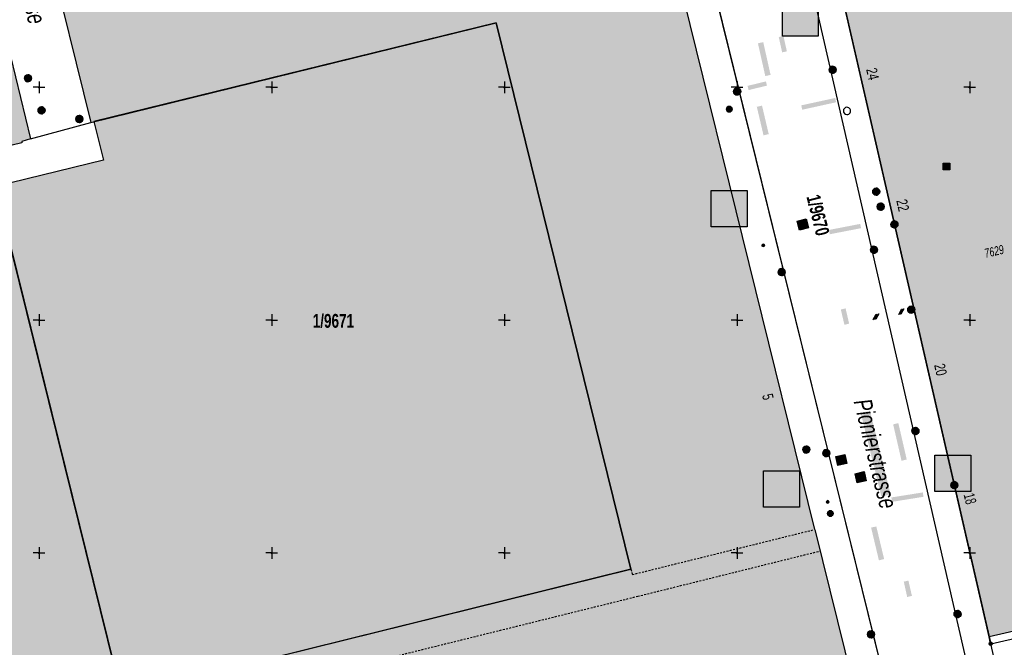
# Model space of a CAD drawing. Header units: metres. Extents: x 2695560 to 2696939, y 1260491 to 1262050.
# Tile 913 of 1005: x 2696449 to 2696555, y 1261515 to 1261582. Entities that reach past the tile are written whole.
import ezdxf

# ---------------------------------------------------------------- set-up
doc = ezdxf.new("R2010")
doc.units = ezdxf.units.M
doc.linetypes.add('AUSGEZOGEN', pattern=[0])
doc.linetypes.add('VERDECKT2_S2', pattern=[0.36, 0.2, -0.16])
for name, color, linetype in [('XR$1$AV_Flächen (EO)', 7, 'AUSGEZOGEN'), ('XR$1$AV_Gebäudeflächen (BB)', 7, 'AUSGEZOGEN'), ('XR$1$AV_Gebäudeflächen ut.', 7, 'AUSGEZOGEN'), ('XR$1$AV_Grenzpunkte', 7, 'AUSGEZOGEN'), ('XR$1$AV_Grundstück-Nr.', 7, 'AUSGEZOGEN'), ('XR$1$AV_Haus-Nr.', 7, 'AUSGEZOGEN'), ('XR$1$AV_Koordinatennetzpunkte', 7, 'AUSGEZOGEN'), ('XR$1$AV_Linien (BB)', 7, 'AUSGEZOGEN'), ('XR$1$AV_Linien (EO)', 7, 'AUSGEZOGEN'), ('XR$1$AV_Strassennamen', 7, 'AUSGEZOGEN'), ('XR$1$AV_Versicherung-Nr.', 7, 'AUSGEZOGEN'), ('XR$1$AW_LK_Schachtdeckel', 24, 'AUSGEZOGEN'), ('XR$1$EW_LK_Bauwerk_FL_Linie_Punkt', 1, 'AUSGEZOGEN'), ('XR$1$EW_LK_Knoten', 1, 'AUSGEZOGEN'), ('XR$1$FM_LK_SW_TRASSEKNOTEN', 94, 'AUSGEZOGEN'), ('XR$1$Liegenschaftsgrenzen', 7, 'AUSGEZOGEN'), ('XR$1$PFAV', 255, 'AUSGEZOGEN'), ('XR$1$PFAW', 255, 'AUSGEZOGEN'), ('XR$1$PFEW', 255, 'AUSGEZOGEN'), ('XR$1$PFWA', 255, 'AUSGEZOGEN'), ('XR$1$PFWFM', 255, 'AUSGEZOGEN'), ('XR$1$RAEW', 8, 'AUSGEZOGEN'), ('XR$1$TV_LK_KNOTEN', 92, 'AUSGEZOGEN'), ('XR$1$WA_LK_Hydrant', 171, 'AUSGEZOGEN'), ('XR$1$WA_LK_Rohrleitungsteil', 171, 'AUSGEZOGEN')]:
    doc.layers.add(name, color=color, linetype=linetype)
doc.styles.add('ARIAL', font='arial.ttf')

# ---------------------------------------------------------------- blocks, each defined once
blk = doc.blocks.new('COMPLEXOBJECT_514')
at = {"layer": 'XR$1$AV_Linien (BB)', "color": 7, "linetype": 'AUSGEZOGEN', "transparency": 33554687}
blk.add_line((6524.54, 11622.53), (6559.28, 11471.25), dxfattribs=at)
blk = doc.blocks.new('COMPLEXOBJECT_754')
at = {"layer": 'XR$1$AV_Linien (BB)', "color": 7, "linetype": 'AUSGEZOGEN', "transparency": 33554687}
blk.add_lwpolyline([(6515.21, 11615.14), (6521.59, 11589.28), (6541.45, 11508.78)], dxfattribs=at)
blk = doc.blocks.new('COMPLEXOBJECT_1411')
at = {"layer": 'XR$1$Liegenschaftsgrenzen', "color": 7, "linetype": 'AUSGEZOGEN', "transparency": 33554687}
blk.add_line((6524.54, 11622.53), (6559.28, 11471.25), dxfattribs=at)
blk = doc.blocks.new('COMPLEXOBJECT_1416')
at = {"layer": 'XR$1$Liegenschaftsgrenzen', "color": 7, "linetype": 'AUSGEZOGEN', "transparency": 33554687}
for p, q in [((6521.59, 11589.28), (6541.45, 11508.78)), ((6548.67, 11478.51), (6549.83, 11473.49))]:
    blk.add_line(p, q, dxfattribs=at)
blk.add_arc((4587.86, 11026.85), 2012.16, 12.97156, 13.85762, dxfattribs=at)
blk = doc.blocks.new('BAV15')
at = {"layer": 'XR$1$PFAV', "transparency": 33554687}
blk.add_hatch(color=7, dxfattribs=at).paths.add_polyline_path([(0.5, 0), (0.49, 0.1), (0.46, 0.2), (0.41, 0.29), (0.34, 0.36), (0.26, 0.42), (0.17, 0.47), (0.08, 0.49), (-0.03, 0.5), (-0.13, 0.48), (-0.22, 0.45), (-0.31, 0.4), (-0.38, 0.33), (-0.44, 0.24), (-0.48, 0.15), (-0.5, 0.05), (-0.5, -0.05), (-0.48, -0.15), (-0.44, -0.24), (-0.38, -0.33), (-0.31, -0.4), (-0.22, -0.45), (-0.13, -0.48), (-0.03, -0.5), (0.08, -0.49), (0.17, -0.47), (0.26, -0.42), (0.34, -0.36), (0.41, -0.29), (0.46, -0.2), (0.49, -0.1)])
at = {"color": 7, "transparency": 33554687}
for start, end in [(90, 270), (270, 90)]:
    blk.add_arc((0, 0), 0.5, start, end, dxfattribs=at)
at = {"layer": 'XR$1$PFAV', "transparency": 33554687}
blk.add_circle((0, 0), 0.5, dxfattribs=at)
blk = doc.blocks.new('BAV2041')
at = {"color": 7, "transparency": 33554687}
for p, q in [((-0.05, 0), (-0.5, 0)), ((0, 0.5), (0, 0.05)), ((0.05, 0), (0.5, 0)), ((0, -0.05), (0, -0.5))]:
    blk.add_line(p, q, dxfattribs=at)
blk.add_circle((0, 0), 0.05, dxfattribs=at)
for start, end in [(90, 270), (270, 90)]:
    blk.add_arc((0, 0), 0.05, start, end, dxfattribs=at)
blk = doc.blocks.new('BAW2087')
at = {"lineweight": 25, "true_color": 0x000000, "transparency": 33554687}
h = blk.add_hatch(color=18, dxfattribs=at)
h.paths.add_polyline_path([(-0.5, 0.5), (-0.5, -0.5), (0.5, -0.5), (0.5, 0.5)])
h.paths.add_polyline_path([(0.34, -0.07), (0.32, -0.14), (0.28, -0.2), (0.24, -0.25), (0.18, -0.29), (0.12, -0.32), (0.05, -0.34), (-0.02, -0.34), (-0.09, -0.33), (-0.15, -0.31), (-0.21, -0.27), (-0.26, -0.22), (-0.3, -0.17), (-0.33, -0.1), (-0.34, -0.03), (-0.34, 0.03), (-0.33, 0.1), (-0.3, 0.17), (-0.26, 0.22), (-0.21, 0.27), (-0.15, 0.31), (-0.09, 0.33), (-0.02, 0.34), (0.05, 0.34), (0.12, 0.32), (0.18, 0.29), (0.24, 0.25), (0.28, 0.2), (0.32, 0.14), (0.34, 0.07), (0.34, 0)], flags=16)
at = {"layer": 'XR$1$PFAW', "lineweight": 25, "transparency": 33554687}
blk.add_hatch(color=7, dxfattribs=at).paths.add_polyline_path([(0.34, 0), (0.34, 0.07), (0.32, 0.14), (0.28, 0.2), (0.24, 0.25), (0.18, 0.29), (0.12, 0.32), (0.05, 0.34), (-0.02, 0.34), (-0.09, 0.33), (-0.15, 0.31), (-0.21, 0.27), (-0.26, 0.22), (-0.3, 0.17), (-0.33, 0.1), (-0.34, 0.03), (-0.34, -0.03), (-0.33, -0.1), (-0.3, -0.17), (-0.26, -0.22), (-0.21, -0.27), (-0.15, -0.31), (-0.09, -0.33), (-0.02, -0.34), (0.05, -0.34), (0.12, -0.32), (0.18, -0.29), (0.24, -0.25), (0.28, -0.2), (0.32, -0.14), (0.34, -0.07)])
at = {"lineweight": 25, "transparency": 33554687}
for p, q in [((-0.5, 0.5, 0.99), (0.5, 0.5, 0.99)), ((-0.5, -0.5, 0.99), (-0.5, 0.5, 0.99)), ((0.5, 0.5, 0.99), (0.5, -0.5, 0.99)), ((0.5, -0.5, 0.99), (-0.5, -0.5, 0.99))]:
    blk.add_line(p, q, dxfattribs=at)
blk.add_circle((0, 0), 0.344, dxfattribs=at)
at = {"layer": 'XR$1$PFAW', "lineweight": 25, "transparency": 33554687}
blk.add_line((-0.5, 0.5), (0.5, 0.5), dxfattribs=at)
at = {"layer": 'XR$1$PFAW', "color": 31, "lineweight": 25, "transparency": 33554687}
for p, q in [((-0.5, -0.5), (-0.5, 0.5)), ((0.5, 0.5), (0.5, -0.5)), ((0.5, -0.5), (-0.5, -0.5))]:
    blk.add_line(p, q, dxfattribs=at)
at = {"layer": 'XR$1$PFAW', "lineweight": 25, "transparency": 33554687}
blk.add_circle((0, 0), 0.344, dxfattribs=at)
blk = doc.blocks.new('BAW2088')
at = {"layer": 'XR$1$PFAW', "transparency": 33554687}
blk.add_hatch(color=253, dxfattribs=at).paths.add_polyline_path([(0.51, 0), (0.5, 0.1), (0.47, 0.2), (0.42, 0.29), (0.35, 0.36), (0.27, 0.42), (0.18, 0.47), (0.09, 0.49), (-0.01, 0.5), (-0.11, 0.48), (-0.21, 0.45), (-0.3, 0.4), (-0.37, 0.33), (-0.43, 0.24), (-0.47, 0.15), (-0.49, 0.05), (-0.49, -0.05), (-0.47, -0.15), (-0.43, -0.24), (-0.37, -0.33), (-0.3, -0.4), (-0.21, -0.45), (-0.11, -0.48), (-0.01, -0.5), (0.09, -0.49), (0.18, -0.47), (0.27, -0.42), (0.35, -0.36), (0.42, -0.29), (0.47, -0.2), (0.5, -0.1)])
at = {"transparency": 33554687}
for start, end in [(91.1948, 268.8052), (268.8052, 91.1948)]:
    blk.add_arc((0.01, 0), 0.5, start, end, dxfattribs=at)
at = {"layer": 'XR$1$PFAW', "transparency": 33554687}
blk.add_circle((0.01, 0), 0.5, dxfattribs=at)
blk = doc.blocks.new('BAW2082')
at = {"layer": 'XR$1$PFAW', "transparency": 33554687}
blk.add_hatch(color=7, dxfattribs=at).paths.add_polyline_path([(0.51, 0), (0.5, 0.1), (0.47, 0.19), (0.42, 0.28), (0.35, 0.36), (0.27, 0.42), (0.18, 0.47), (0.08, 0.49), (-0.02, 0.5), (-0.12, 0.48), (-0.21, 0.45), (-0.3, 0.39), (-0.37, 0.32), (-0.43, 0.24), (-0.47, 0.15), (-0.49, 0.05), (-0.49, -0.05), (-0.47, -0.15), (-0.43, -0.25), (-0.37, -0.33), (-0.3, -0.4), (-0.21, -0.45), (-0.12, -0.49), (-0.02, -0.5), (0.08, -0.5), (0.18, -0.47), (0.27, -0.43), (0.35, -0.37), (0.42, -0.29), (0.47, -0.2), (0.5, -0.1)])
at = {"transparency": 33554687}
for start, end in [(91.1948, 268.8052), (268.8052, 91.1948)]:
    blk.add_arc((0.01, 0), 0.5, start, end, dxfattribs=at)
at = {"layer": 'XR$1$PFAW', "transparency": 33554687}
blk.add_circle((0.01, 0), 0.5, dxfattribs=at)
blk = doc.blocks.new('BWA2013')
at = {"true_color": 0x000000, "transparency": 33554687}
blk.add_hatch(color=18, dxfattribs=at).paths.add_polyline_path([(-0.29, -0.41), (0.35, 0.36), (0.29, 0.41), (-0.35, -0.36)])
at = {"transparency": 33554687}
blk.add_lwpolyline([(-0.29, -0.41), (-0.35, -0.36), (0.29, 0.41), (0.35, 0.36), (-0.29, -0.41)], close=True, dxfattribs=at)
blk = doc.blocks.new('BWA2009')
at = {"true_color": 0x000000, "transparency": 33554687}
blk.add_hatch(color=18, dxfattribs=at).paths.add_polyline_path([(0.33, 0), (0.33, 0.07), (0.31, 0.13), (0.27, 0.19), (0.23, 0.24), (0.18, 0.28), (0.12, 0.31), (0.05, 0.33), (-0.02, 0.33), (-0.08, 0.32), (-0.15, 0.3), (-0.2, 0.26), (-0.25, 0.22), (-0.29, 0.16), (-0.32, 0.1), (-0.33, 0.03), (-0.33, -0.03), (-0.32, -0.1), (-0.29, -0.16), (-0.25, -0.22), (-0.2, -0.26), (-0.15, -0.3), (-0.08, -0.32), (-0.02, -0.33), (0.05, -0.33), (0.12, -0.31), (0.18, -0.28), (0.23, -0.24), (0.27, -0.19), (0.31, -0.13), (0.33, -0.07)])
at = {"layer": 'XR$1$PFWA', "transparency": 33554687}
blk.add_hatch(color=7, dxfattribs=at).paths.add_polyline_path([(0.5, 0), (0.49, 0.1), (0.46, 0.2), (0.41, 0.29), (0.34, 0.36), (0.26, 0.42), (0.17, 0.47), (0.08, 0.49), (-0.03, 0.5), (-0.13, 0.48), (-0.22, 0.45), (-0.31, 0.4), (-0.38, 0.33), (-0.44, 0.24), (-0.48, 0.15), (-0.5, 0.05), (-0.5, -0.05), (-0.48, -0.15), (-0.44, -0.24), (-0.38, -0.33), (-0.31, -0.4), (-0.22, -0.45), (-0.13, -0.48), (-0.03, -0.5), (0.08, -0.49), (0.17, -0.47), (0.26, -0.42), (0.34, -0.36), (0.41, -0.29), (0.46, -0.2), (0.49, -0.1)])
at = {"transparency": 33554687}
blk.add_circle((0, 0), 0.333, dxfattribs=at)
for start, end in [(90, 180), (180, 270), (0, 90), (270, 0)]:
    blk.add_arc((0, 0), 0.5, start, end, dxfattribs=at)
at = {"layer": 'XR$1$PFWA', "transparency": 33554687}
blk.add_circle((0, 0), 0.5, dxfattribs=at)
blk = doc.blocks.new('BEW15')
at = {"layer": 'XR$1$PFEW', "transparency": 33554687}
h = blk.add_hatch(color=7, dxfattribs=at)
h.paths.add_polyline_path([(-0.5, 0), (-0.5, -0.05), (-0.49, -0.1), (-0.48, -0.15), (-0.46, -0.2), (-0.44, -0.24), (-0.41, -0.29), (-0.38, -0.33), (-0.34, -0.36), (-0.31, -0.4), (-0.26, -0.42), (-0.22, -0.45), (-0.17, -0.47), (-0.13, -0.48), (-0.08, -0.49), (-0.03, -0.5), (0.03, -0.5), (0.08, -0.49), (0.13, -0.48), (0.17, -0.47), (0.22, -0.45), (0.26, -0.42), (0.31, -0.4), (0.34, -0.36), (0.38, -0.33), (0.41, -0.29), (0.44, -0.24), (0.46, -0.2), (0.48, -0.15), (0.49, -0.1), (0.5, -0.05), (0.5, 0), (0.5, 0.05), (0.49, 0.1), (0.48, 0.15), (0.46, 0.2), (0.44, 0.24), (0.41, 0.29), (0.38, 0.33), (0.34, 0.36), (0.31, 0.4), (0.26, 0.42), (0.22, 0.45), (0.17, 0.47), (0.13, 0.48), (0.08, 0.49), (0.03, 0.5), (-0.03, 0.5), (-0.08, 0.49), (-0.13, 0.48), (-0.17, 0.47), (-0.22, 0.45), (-0.26, 0.42), (-0.31, 0.4), (-0.34, 0.36), (-0.38, 0.33), (-0.41, 0.29), (-0.44, 0.24), (-0.46, 0.2), (-0.48, 0.15), (-0.49, 0.1), (-0.5, 0.05)])
h.paths.add_polyline_path([(0.01, 0), (0.01, 0), (0.01, 0), (0.01, 0), (0.01, 0), (0.01, 0), (0.01, 0), (0.01, -0.01), (0.01, -0.01), (0.01, -0.01), (0.01, -0.01), (0.01, -0.01), (0, -0.01), (0, -0.01), (0, -0.01), (0, -0.01), (0, -0.01), (0, -0.01), (0, -0.01), (0, -0.01), (0, -0.01), (0, -0.01), (0, -0.01), (-0.01, -0.01), (-0.01, -0.01), (-0.01, -0.01), (-0.01, -0.01), (-0.01, 0), (-0.01, 0), (-0.01, 0), (-0.01, 0), (-0.01, 0), (-0.01, 0), (-0.01, 0), (-0.01, 0), (-0.01, 0), (-0.01, 0), (-0.01, 0.01), (-0.01, 0.01), (-0.01, 0.01), (-0.01, 0.01), (-0.01, 0.01), (0, 0.01), (0, 0.01), (0, 0.01), (0, 0.01), (0, 0.01), (0, 0.01), (0, 0.01), (0, 0.01), (0, 0.01), (0, 0.01), (0, 0.01), (0.01, 0.01), (0.01, 0.01), (0.01, 0.01), (0.01, 0.01), (0.01, 0.01), (0.01, 0.01), (0.01, 0), (0.01, 0), (0.01, 0)], flags=16)
at = {"color": 1, "transparency": 33554687}
for start, end in [(0, 180), (180, 0)]:
    blk.add_arc((0, 0), 0.5, start, end, dxfattribs=at)
at = {"layer": 'XR$1$PFEW', "transparency": 33554687}
blk.add_circle((0, 0), 0.5, dxfattribs=at)
blk = doc.blocks.new('BEWLP2549_S')
at = {"layer": 'XR$1$PFEW', "transparency": 33554687}
blk.add_hatch(color=7, dxfattribs=at).paths.add_polyline_path([(0.5, 0), (0.49, 0.1), (0.46, 0.2), (0.41, 0.29), (0.34, 0.36), (0.26, 0.42), (0.17, 0.47), (0.08, 0.49), (-0.03, 0.5), (-0.13, 0.48), (-0.22, 0.45), (-0.31, 0.4), (-0.38, 0.33), (-0.44, 0.24), (-0.48, 0.15), (-0.5, 0.05), (-0.5, -0.05), (-0.48, -0.15), (-0.44, -0.24), (-0.38, -0.33), (-0.31, -0.4), (-0.22, -0.45), (-0.13, -0.48), (-0.03, -0.5), (0.08, -0.49), (0.17, -0.47), (0.26, -0.42), (0.34, -0.36), (0.41, -0.29), (0.46, -0.2), (0.49, -0.1)])
at = {"color": 1, "transparency": 33554687}
for p, q in [((0.35, -0.35), (-0.35, 0.35)), ((-0.35, -0.35), (0.35, 0.35))]:
    blk.add_line(p, q, dxfattribs=at)
for start, end in [(91.3809, 268.6191), (268.6191, 91.3809)]:
    blk.add_arc((0, 0), 0.5, start, end, dxfattribs=at)
at = {"layer": 'XR$1$PFEW', "transparency": 33554687}
blk.add_circle((0, 0), 0.5, dxfattribs=at)
blk = doc.blocks.new('BEW957')
at = {"layer": 'XR$1$RAEW', "transparency": 33554687}
blk.add_hatch(color=1, dxfattribs=at).paths.add_polyline_path([(-0.5, 0), (-0.5, -0.05), (-0.49, -0.1), (-0.48, -0.15), (-0.46, -0.2), (-0.44, -0.24), (-0.41, -0.29), (-0.38, -0.33), (-0.34, -0.36), (-0.31, -0.4), (-0.26, -0.42), (-0.22, -0.45), (-0.17, -0.47), (-0.13, -0.48), (-0.08, -0.49), (-0.03, -0.5), (0.03, -0.5), (0.08, -0.49), (0.13, -0.48), (0.17, -0.47), (0.22, -0.45), (0.26, -0.42), (0.31, -0.4), (0.34, -0.36), (0.38, -0.33), (0.41, -0.29), (0.44, -0.24), (0.46, -0.2), (0.48, -0.15), (0.49, -0.1), (0.5, -0.05), (0.5, 0), (0.5, 0.05), (0.49, 0.1), (0.48, 0.15), (0.46, 0.2), (0.44, 0.24), (0.41, 0.29), (0.38, 0.33), (0.34, 0.36), (0.31, 0.4), (0.26, 0.42), (0.22, 0.45), (0.17, 0.47), (0.13, 0.48), (0.08, 0.49), (0.03, 0.5), (-0.03, 0.5), (-0.08, 0.49), (-0.13, 0.48), (-0.17, 0.47), (-0.22, 0.45), (-0.26, 0.42), (-0.31, 0.4), (-0.34, 0.36), (-0.38, 0.33), (-0.41, 0.29), (-0.44, 0.24), (-0.46, 0.2), (-0.48, 0.15), (-0.49, 0.1), (-0.5, 0.05)])
at = {"color": 1, "transparency": 33554687}
for start, end in [(90, 180), (180, 270), (0, 90), (270, 0)]:
    blk.add_arc((0, 0), 0.5, start, end, dxfattribs=at)
at = {"layer": 'XR$1$RAEW', "color": 1, "transparency": 33554687}
blk.add_circle((0, 0), 0.5, dxfattribs=at)
blk = doc.blocks.new('BWFM16')
at = {"color": 94, "transparency": 33554687}
for start, end in [(91.1948, 268.8052), (268.8052, 91.1948)]:
    blk.add_arc((0.01, 0), 0.5, start, end, dxfattribs=at)
blk = doc.blocks.new('BTV1')
at = {"layer": 'XR$1$PFWFM', "transparency": 33554687}
blk.add_hatch(color=7, dxfattribs=at).paths.add_polyline_path([(-0.5, 0.5), (-0.5, -0.5), (0.5, -0.5), (0.5, 0.5)])
at = {"color": 92, "transparency": 33554687}
for p, q in [((-0.22, 0.32), (-0.22, -0.3)), ((-0.21, -0.05), (0.23, 0.31)), ((-0.16, 0), (0.19, -0.28))]:
    blk.add_line(p, q, dxfattribs=at)
blk.add_polyline3d([(-0.5, 0.5, 0.99), (0.5, 0.5, 0.99), (0.5, -0.5, 0.99), (-0.5, -0.5, 0.99)], close=True, dxfattribs=at)

msp = doc.modelspace()

# ---------------------------------------------------------------- hatches: boundary and pattern name
at = {"transparency": 33554687}
for points in [[(2696530.85, 1261584.19), (2696530.85, 1261580.29), (2696534.67, 1261580.29), (2696534.67, 1261584.19)], [(2696528.78, 1261579.66), (2696528.21, 1261579.53), (2696529, 1261576.01), (2696529.57, 1261576.14)], [(2696530.95, 1261580.32), (2696530.45, 1261580.2), (2696530.81, 1261578.56), (2696531.32, 1261578.67)], [(2696527.09, 1261574.96), (2696527.21, 1261574.51), (2696529.18, 1261574.99), (2696529.07, 1261575.44)], [(2696532.87, 1261572.87), (2696532.97, 1261572.4), (2696536.61, 1261573.2), (2696536.51, 1261573.66)], [(2696528.65, 1261572.84), (2696528.09, 1261572.71), (2696528.81, 1261569.65), (2696529.37, 1261569.78)], [(2696523.18, 1261563.74), (2696523.18, 1261559.84), (2696527.05, 1261559.84), (2696527.05, 1261563.74)], [(2696535.84, 1261559.49), (2696535.93, 1261559.03), (2696539.29, 1261559.68), (2696539.2, 1261560.14)], [(2696537.63, 1261551.07), (2696537.12, 1261550.95), (2696537.5, 1261549.31), (2696538.01, 1261549.43)], [(2696540.25, 1261540.08), (2696539.26, 1261539.84), (2696541.47, 1261530.87), (2696542.47, 1261531.11)], [(2696543.3, 1261538.75), (2696542.74, 1261538.62), (2696543.64, 1261534.71), (2696544.2, 1261534.84)], [(2696547.21, 1261535.3), (2696547.21, 1261531.4), (2696551.08, 1261531.4), (2696551.08, 1261535.3)], [(2696528.82, 1261533.61), (2696528.82, 1261529.71), (2696532.66, 1261529.71), (2696532.66, 1261533.61)], [(2696542.55, 1261530.77), (2696542.62, 1261530.3), (2696546, 1261530.84), (2696545.93, 1261531.31)], [(2696540.93, 1261527.66), (2696540.37, 1261527.53), (2696541.21, 1261524.02), (2696541.77, 1261524.16)], [(2696544.38, 1261521.84), (2696543.88, 1261521.73), (2696544.25, 1261520.08), (2696544.76, 1261520.2)]]:
    msp.add_hatch(color=7, dxfattribs=at).paths.add_polyline_path(points)
at = {"layer": 'XR$1$AV_Gebäudeflächen (BB)', "true_color": 0xd2d2d2, "transparency": 33554687}
for points in [[(2696514.57, 1261523.06), (2696514.71, 1261522.49), (2696534.34, 1261527.34), (2696515.46, 1261603.71), (2696476.44, 1261594.05), (2696475.96, 1261596.01), (2696467.73, 1261593.97), (2696465.83, 1261593.5), (2696451.83, 1261590.04), (2696451.82, 1261590.04), (2696456.52, 1261571.04), (2696500.07, 1261581.74)], [(2696571.33, 1261580.93), (2696568.71, 1261592.36), (2696561.71, 1261590.73), (2696537.14, 1261585.09), (2696553.06, 1261515.79), (2696577.61, 1261521.44), (2696564.33, 1261579.33)], [(2696450.03, 1261569.28), (2696447.88, 1261578.16), (2696424.24, 1261572.62), (2696426.34, 1261563.61), (2696426.45, 1261563.64), (2696426.55, 1261563.26), (2696445.34, 1261567.96), (2696449.12, 1261568.84), (2696449.1, 1261568.98)], [(2696440.99, 1261504.26), (2696459.96, 1261508.95), (2696459.82, 1261509.54), (2696445.34, 1261567.96), (2696426.55, 1261563.26), (2696426.41, 1261563.23)], [(2696534.34, 1261527.34), (2696514.71, 1261522.49), (2696514.57, 1261523.06), (2696459.82, 1261509.54), (2696459.96, 1261508.95), (2696440.99, 1261504.26), (2696441.03, 1261504.1), (2696452.92, 1261455.92), (2696546.34, 1261478.98), (2696534.38, 1261527.18)]]:
    msp.add_hatch(color=254, dxfattribs=at).paths.add_polyline_path(points)
at = {"layer": 'XR$1$AV_Gebäudeflächen ut.', "true_color": 0xf5f5f5, "transparency": 33554687}
msp.add_hatch(color=7, dxfattribs=at).paths.add_polyline_path([(2696456.85, 1261571.12), (2696457.87, 1261567), (2696446.29, 1261564.14), (2696459.82, 1261509.54), (2696514.57, 1261523.06), (2696500.07, 1261581.74)])

# ---------------------------------------------------------------- linework, layer by layer
at = {"color": 24, "lineweight": -3, "transparency": 33554687}
for points in [[(2696530.85, 1261584.19), (2696534.67, 1261584.19), (2696534.67, 1261580.29), (2696530.85, 1261580.29), (2696530.85, 1261584.19)], [(2696523.18, 1261563.74), (2696527.05, 1261563.74), (2696527.05, 1261559.84), (2696523.18, 1261559.84), (2696523.18, 1261563.74)], [(2696547.21, 1261535.3), (2696551.08, 1261535.3), (2696551.08, 1261531.4), (2696547.21, 1261531.4), (2696547.21, 1261535.3)], [(2696528.82, 1261533.61), (2696532.66, 1261533.61), (2696532.66, 1261529.71), (2696528.82, 1261529.71), (2696528.82, 1261533.61)]]:
    msp.add_lwpolyline(points, close=True, dxfattribs=at)
at = {"layer": 'XR$1$AV_Flächen (EO)', "color": 7, "linetype": 'AUSGEZOGEN', "transparency": 33554687}
for points in [[(2696446.29, 1261564.14), (2696459.82, 1261509.54), (2696514.57, 1261523.06), (2696500.07, 1261581.74), (2696456.85, 1261571.12)], [(2696456.85, 1261571.12), (2696457.87, 1261567), (2696446.29, 1261564.14)]]:
    msp.add_lwpolyline(points, dxfattribs=at)
at = {"layer": 'XR$1$AV_Linien (BB)', "color": 7, "linetype": 'AUSGEZOGEN', "transparency": 33554687}
for p, q in [((2696534.34, 1261527.34), (2696515.46, 1261603.71)), ((2696553.06, 1261515.79), (2696537.14, 1261585.09)), ((2696447.88, 1261578.16), (2696450.03, 1261569.28)), ((2696450.03, 1261569.28), (2696456.52, 1261571.04)), ((2696459.82, 1261509.54), (2696445.34, 1261567.96)), ((2696514.57, 1261523.06), (2696459.82, 1261509.54)), ((2696553.21, 1261515.04), (2696553.06, 1261515.79)), ((2696553.21, 1261515.04), (2696556.16, 1261501.93))]:
    msp.add_line(p, q, dxfattribs=at)
for points in [[(2696451.83, 1261590.04), (2696451.82, 1261590.04), (2696456.52, 1261571.04)], [(2696456.52, 1261571.04), (2696500.07, 1261581.74), (2696514.57, 1261523.06)], [(2696571.33, 1261580.93), (2696564.33, 1261579.33), (2696577.61, 1261521.44), (2696553.06, 1261515.79)], [(2696450.03, 1261569.28), (2696449.1, 1261568.98), (2696449.12, 1261568.84), (2696445.34, 1261567.96)], [(2696546.34, 1261478.98), (2696534.38, 1261527.18), (2696534.34, 1261527.34)]]:
    msp.add_lwpolyline(points, dxfattribs=at)
at = {"layer": 'XR$1$AV_Linien (EO)', "color": 7, "linetype": 'VERDECKT2_S2', "transparency": 33554687}
for points in [[(2696514.57, 1261523.06), (2696514.71, 1261522.49), (2696534.34, 1261527.34)], [(2696441.56, 1261501.94), (2696460.61, 1261506.65), (2696515.29, 1261520.16), (2696534.92, 1261525.03)]]:
    msp.add_lwpolyline(points, dxfattribs=at)
at = {"layer": 'XR$1$Liegenschaftsgrenzen', "color": 7, "linetype": 'AUSGEZOGEN', "transparency": 33554687}
msp.add_lwpolyline([(2696585.23, 1261549.97), (2696620.31, 1261558.03), (2696610.24, 1261601.88), (2696537.14, 1261585.09), (2696553.22, 1261515.07), (2696591.23, 1261523.8), (2696585.23, 1261549.97)], close=True, dxfattribs=at)

# ---------------------------------------------------------------- block references
at = {"layer": 'XR$1$AV_Grenzpunkte', "color": 7, "linetype": 'AUSGEZOGEN', "lineweight": -3, "transparency": 33554687, "xscale": 0.3249999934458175, "yscale": 0.3249999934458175}
msp.add_blockref('BAV15', (2696553.22, 1261515.07), dxfattribs=at)
at = {"layer": 'XR$1$AV_Koordinatennetzpunkte', "color": 7, "linetype": 'AUSGEZOGEN', "lineweight": -3, "transparency": 33554687, "xscale": 1.25, "yscale": 1.25}
for p in [(2696450.97, 1261574.81), (2696475.97, 1261574.81), (2696500.97, 1261574.81), (2696525.97, 1261574.81), (2696550.97, 1261574.81), (2696450.97, 1261549.81), (2696475.97, 1261549.81), (2696500.97, 1261549.81), (2696525.97, 1261549.81), (2696550.97, 1261549.81), (2696450.97, 1261524.81), (2696475.97, 1261524.81), (2696500.97, 1261524.81), (2696525.97, 1261524.81), (2696550.97, 1261524.81)]:
    msp.add_blockref('BAV2041', p, dxfattribs=at)
at = {"layer": 'XR$1$AV_Linien (BB)', "color": 7, "linetype": 'AUSGEZOGEN', "lineweight": -3, "transparency": 33554687}
for name in ['COMPLEXOBJECT_514', 'COMPLEXOBJECT_754']:
    msp.add_blockref(name, (2690000.97, 1249999.81), dxfattribs=at)
at = {"layer": 'XR$1$AW_LK_Schachtdeckel', "color": 24, "linetype": 'AUSGEZOGEN', "lineweight": -3, "transparency": 33554687}
for name, p, xscale, yscale in [('BAW2088', (2696536.23, 1261576.69), 0.7578193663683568, 0.7578193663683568), ('BAW2088', (2696449.77, 1261575.78), 0.7578193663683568, 0.7578193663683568), ('BAW2088', (2696525.97, 1261574.36), 0.7578193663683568, 0.7578193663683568), ('BAW2082', (2696451.22, 1261572.34), 0.7499999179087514, 0.7499999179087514), ('BAW2088', (2696455.28, 1261571.4), 0.7578193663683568, 0.7578193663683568), ('BAW2082', (2696540.91, 1261563.6), 0.7499999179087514, 0.7499999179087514), ('BAW2082', (2696541.39, 1261561.99), 0.7499999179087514, 0.7499999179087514), ('BAW2088', (2696540.67, 1261557.36), 0.7578193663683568, 0.7578193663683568), ('BAW2088', (2696530.76, 1261554.97), 0.7578193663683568, 0.7578193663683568), ('BAW2088', (2696545.13, 1261537.91), 0.7578193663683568, 0.7578193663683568), ('BAW2082', (2696533.4, 1261535.91), 0.7499999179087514, 0.7499999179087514), ('BAW2088', (2696535.55, 1261535.53), 0.7578193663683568, 0.7578193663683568), ('BAW2088', (2696549.65, 1261518.25), 0.7578193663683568, 0.7578193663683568), ('BAW2088', (2696540.36, 1261516.07), 0.7578193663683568, 0.7578193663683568)]:
    msp.add_blockref(name, p, dxfattribs=dict(at, xscale=xscale, yscale=yscale))
for p, rotation in [((2696533.03, 1261560.08), 14.725259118), ((2696537.18, 1261534.78), 12.38097933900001), ((2696539.25, 1261532.94), 13.32945319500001)]:
    msp.add_blockref('BAW2087', p, dxfattribs=dict(at, rotation=rotation))
at = {"layer": 'XR$1$EW_LK_Bauwerk_FL_Linie_Punkt', "color": 1, "linetype": 'AUSGEZOGEN', "lineweight": -3, "transparency": 33554687, "xscale": 0.5999999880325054, "yscale": 0.5999999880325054}
for p in [(2696525.13, 1261572.46), (2696535.99, 1261529.05)]:
    msp.add_blockref('BEW15', p, dxfattribs=at)
at = {"layer": 'XR$1$EW_LK_Knoten', "color": 1, "linetype": 'AUSGEZOGEN', "lineweight": -3, "transparency": 33554687}
for p, xscale, yscale, rotation in [((2696542.88, 1261560.09), 0.7499999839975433, 0.7499999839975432, 100.3049999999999), ((2696549.31, 1261532.09), 0.7499999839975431, 0.7499999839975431, 102.9348)]:
    msp.add_blockref('BEWLP2549_S', p, dxfattribs=dict(at, xscale=xscale, yscale=yscale, rotation=rotation))
at = {"layer": 'XR$1$EW_LK_Knoten', "color": 1, "linetype": 'AUSGEZOGEN', "lineweight": -3, "transparency": 33554687, "xscale": 0.2749999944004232, "yscale": 0.2749999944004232}
for p in [(2696528.78, 1261557.84), (2696535.7, 1261530.29)]:
    msp.add_blockref('BEW957', p, dxfattribs=at)
at = {"layer": 'XR$1$FM_LK_SW_TRASSEKNOTEN', "color": 94, "linetype": 'AUSGEZOGEN', "lineweight": -3, "transparency": 33554687, "xscale": 0.7767225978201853, "yscale": 0.7767225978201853}
msp.add_blockref('BWFM16', (2696537.77, 1261572.27), dxfattribs=at)
at = {"layer": 'XR$1$Liegenschaftsgrenzen', "color": 7, "linetype": 'AUSGEZOGEN', "lineweight": -3, "transparency": 33554687}
for name in ['COMPLEXOBJECT_1411', 'COMPLEXOBJECT_1416']:
    msp.add_blockref(name, (2690000.97, 1249999.81), dxfattribs=at)
at = {"layer": 'XR$1$TV_LK_KNOTEN', "color": 92, "linetype": 'AUSGEZOGEN', "lineweight": -3, "transparency": 33554687, "xscale": 0.7000000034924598, "yscale": 0.7000000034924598}
msp.add_blockref('BTV1', (2696548.47, 1261566.31), dxfattribs=at)
at = {"layer": 'XR$1$WA_LK_Hydrant', "color": 171, "linetype": 'AUSGEZOGEN', "lineweight": -3, "transparency": 33554687, "xscale": 0.7499999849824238, "yscale": 0.7499999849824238}
msp.add_blockref('BWA2009', (2696544.68, 1261550.94), dxfattribs=at)
at = {"layer": 'XR$1$WA_LK_Rohrleitungsteil', "color": 171, "linetype": 'AUSGEZOGEN', "lineweight": -3, "transparency": 33554687}
for p, xscale, yscale, rotation in [((2696543.52, 1261550.7), 0.6499999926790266, 0.6499999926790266, 11.422739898), ((2696543.71, 1261550.74), 0.6499999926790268, 0.649999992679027, 11.42271), ((2696540.77, 1261550.15), 0.6499999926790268, 0.649999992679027, 11.42271), ((2696541.02, 1261550.2), 0.6499999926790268, 0.649999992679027, 11.42271)]:
    msp.add_blockref('BWA2013', p, dxfattribs=dict(at, xscale=xscale, yscale=yscale, rotation=rotation))

# ---------------------------------------------------------------- texts
at = {"layer": 'XR$1$AV_Grundstück-Nr.', "color": 7, "transparency": 33554687, "insert": (2696534.65, 1261561.08), "char_height": 1.4849, "width": 4.9821, "attachment_point": 5, "rotation": 283.9266, "style": 'ARIAL'}
msp.add_mtext('\\A1;{\\fArial|i0|b1;\\H1.484908;\\W0.700000;\\C7;1/9670}\\P', dxfattribs=at)
at = {"layer": 'XR$1$AV_Grundstück-Nr.', "color": 7, "transparency": 33554687, "insert": (2696482.59, 1261549.71), "char_height": 1.4849, "width": 4.9732, "attachment_point": 5, "style": 'ARIAL'}
msp.add_mtext('\\A1;{\\fArial|i0|b1;\\H1.484908;\\W0.700000;\\C7;1/9671}\\P', dxfattribs=at)
at = {"layer": 'XR$1$AV_Haus-Nr.', "color": 7, "transparency": 33554687, "char_height": 1.162, "style": 'ARIAL'}
for s, insert, width, attachment_point, rotation in [('\\W0.70;24', (2696539.97, 1261576.11), 1.6811, 8, 282.9348), ('\\W0.70;22', (2696543.21, 1261562.01), 1.6811, 8, 282.9438), ('\\W0.70;20', (2696547.26, 1261544.36), 1.6811, 8, 282.9438), ('\\W0.68;5', (2696529.85, 1261541.72), 1.0252, 2, 283.8573), ('\\W0.64;18', (2696550.43, 1261530.49), 1.5908, 8, 284.2254)]:
    msp.add_mtext(s, dxfattribs=dict(at, insert=insert, width=width, attachment_point=attachment_point, rotation=rotation))
at = {"layer": 'XR$1$AV_Strassennamen', "color": 7, "transparency": 33554687, "char_height": 1.9368, "attachment_point": 5, "style": 'ARIAL'}
for s, insert, width, rotation in [('\\A1;{\\fArial|i1|b0;\\H1.936838;\\W0.700000;\\C7;Hektargasse}\\P', (2696449.31, 1261586.79), 11.3689, 283.0734), ('\\A1;{\\fArial|i1|b0;\\H1.936838;\\W0.700000;\\C7;Pionierstrasse}\\P', (2696540.85, 1261535.47), 12.7476, 283.8735)]:
    msp.add_mtext(s, dxfattribs=dict(at, insert=insert, width=width, rotation=rotation))
at = {"layer": 'XR$1$AV_Versicherung-Nr.', "color": 7, "transparency": 33554687, "insert": (2696553.59, 1261557.19), "char_height": 0.9684, "width": 2.4646, "attachment_point": 5, "rotation": 13.023, "style": 'ARIAL'}
msp.add_mtext('\\A1;{\\fArial|i1|b0;\\H0.968418;\\W0.700000;\\C7;7629}\\P', dxfattribs=at)

doc.saveas('drawing.dxf')
